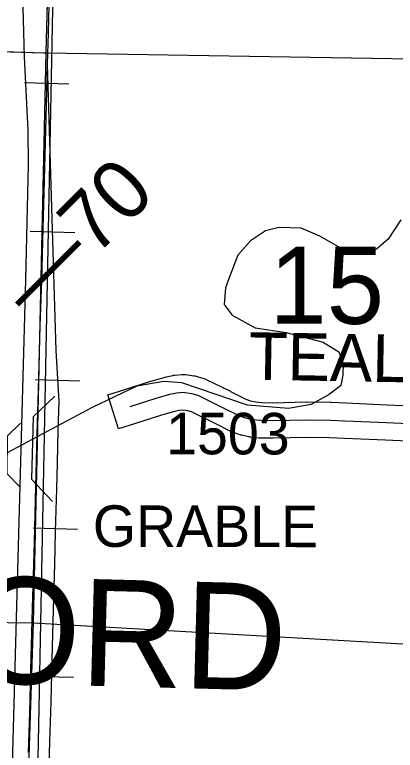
# Model space of a CAD drawing. Extents: x -132.8 to -73.3, y -60 to -26.
# Drawn here: x -124.481 to -123.839, y -35.488 to -34.247 of the extents above; entities that cross this region are included whole.
import ezdxf

# ---------------------------------------------------------------- set-up
doc = ezdxf.new("R2010")
doc.units = 0
for name, color, linetype in [('tdCoHydroRiver', 7, 'Continuous'), ('tdCoInt', 7, 'Continuous'), ('tdCoRRCL', 7, 'Continuous'), ('tdCoSecRdNmbr', 7, 'Continuous'), ('tdCoSecRdTxt', 7, 'Continuous'), ('tdCoSecRteBand', 7, 'Continuous'), ('tdCoSecRteCL', 7, 'Continuous'), ('tdCoSectLine', 7, 'Continuous'), ('tdCoSectLinePart', 7, 'Continuous'), ('tdCoSectNmbr', 7, 'Continuous'), ('tdCoStrucDivPri', 7, 'Continuous'), ('tdCoStrucSec', 7, 'Continuous'), ('tdCoSurfEarth', 7, 'Continuous'), ('tdCoSurfGravel', 7, 'Continuous'), ('tdCoTwpNameTxt', 7, 'Continuous'), ('tdCoUnicrpTwnTxt', 7, 'Continuous'), ('tdStHwyIntRefPost1', 7, 'Continuous'), ('tdStHwyIntRefPost5', 7, 'Continuous')]:
    doc.layers.add(name, color=color, linetype=linetype)

msp = doc.modelspace()

# ---------------------------------------------------------------- linework, layer by layer
at = {"layer": 'tdCoHydroRiver'}
msp.add_lwpolyline([(-123.8302, -34.5932), (-123.8516, -34.6257), (-123.871, -34.6425), (-123.9121, -34.6445), (-123.931, -34.6408), (-123.9667, -34.6208), (-123.9979, -34.6073), (-124.0357, -34.6062), (-124.058, -34.6119), (-124.0837, -34.6285), (-124.1049, -34.6531), (-124.1203, -34.6937), (-124.1254, -34.7078), (-124.1278, -34.7361), (-124.1141, -34.7538), (-124.0753, -34.7755), (-124.0234, -34.7833), (-123.9607, -34.7993), (-123.9344, -34.8158), (-123.927, -34.8349), (-123.9276, -34.8554), (-123.9313, -34.8727), (-123.9506, -34.8879), (-123.9811, -34.9044), (-124.0192, -34.9112), (-124.0884, -34.906), (-124.1994, -34.8681), (-124.2293, -34.8657), (-124.2753, -34.8738), (-124.3505, -34.9096), (-124.5701, -35.0263)], dxfattribs=at)
at = {"layer": 'tdCoInt'}
msp.add_lwpolyline([(-124.5073, -32.8483), (-124.5008, -33.0207), (-124.4981, -33.1598), (-124.4959, -33.1969), (-124.4948, -33.2935), (-124.4945, -33.3179), (-124.4846, -33.5916), (-124.465, -34.3183), (-124.4589, -34.4427), (-124.4583, -34.5003), (-124.4625, -34.6946), (-124.4799, -35.3269), (-124.535, -37.3254), (-124.5454, -37.6946), (-124.5587, -37.803), (-124.601, -38.1058), (-124.6173, -38.2607)], dxfattribs=at)
at = {"layer": 'tdCoRRCL'}
for p, q in [((-124.4644, -34.3618), (-124.3894, -34.364)), ((-124.4546, -34.6125), (-124.3797, -34.6145)), ((-124.4461, -34.8626), (-124.3711, -34.8646)), ((-124.4498, -35.1128), (-124.3749, -35.1147)), ((-124.4567, -35.3627), (-124.3817, -35.3644))]:
    msp.add_line(p, q, dxfattribs=at)
for points in [[(-123.7783, -31.5265), (-123.9215, -31.9899), (-123.9791, -32.1967), (-124.0152, -32.3079), (-124.096, -32.5014), (-124.1445, -32.6012), (-124.2087, -32.7621), (-124.224, -32.8293), (-124.3181, -33.0493), (-124.3526, -33.1604), (-124.3856, -33.3377), (-124.3944, -33.4353), (-124.4088, -33.8056), (-124.4554, -36.1925), (-124.507, -37.5667), (-124.5199, -38.1185), (-124.5295, -38.4858), (-124.5436, -38.9681), (-124.5644, -39.5828), (-124.595, -40.997)], [(-124.4226, -34.2063), (-124.4247, -34.2779), (-124.426, -34.3308), (-124.4286, -34.4205), (-124.4315, -34.5264), (-124.4336, -34.6076), (-124.4359, -34.696), (-124.4383, -34.772), (-124.4412, -34.8797), (-124.4435, -34.955), (-124.4441, -34.9774), (-124.4464, -35.0648), (-124.4483, -35.1369), (-124.4512, -35.248), (-124.4538, -35.3309), (-124.4559, -35.4239), (-124.4582, -35.4913)], [(-124.4226, -34.2063), (-124.4247, -34.2779), (-124.426, -34.3308), (-124.4115, -34.8133), (-124.4066, -34.8995), (-124.408, -34.9483), (-124.4095, -35.0032), (-124.4106, -35.0469), (-124.4125, -35.119), (-124.4139, -35.1746), (-124.4153, -35.2302), (-124.4167, -35.2716), (-124.418, -35.313), (-124.419, -35.3595), (-124.4201, -35.406), (-124.4212, -35.4397), (-124.4224, -35.4734), (-124.4239, -35.5308)]]:
    msp.add_lwpolyline(points, dxfattribs=at)
at = {"layer": 'tdCoSecRteBand'}
msp.add_lwpolyline([(-123.5793, -34.9771), (-123.8558, -34.965), (-123.8558, -34.965), (-123.8558, -34.965), (-123.9251, -34.9619), (-123.9503, -34.9608), (-123.9885, -34.9603), (-124.0457, -34.9616), (-124.0462, -34.9616), (-124.0467, -34.9616), (-124.0664, -34.9613), (-124.0679, -34.9613), (-124.0693, -34.9611), (-124.0829, -34.9597), (-124.0845, -34.9595), (-124.0862, -34.9591), (-124.0983, -34.9564), (-124.0996, -34.9561), (-124.101, -34.9557), (-124.1123, -34.952), (-124.1146, -34.9512), (-124.1166, -34.9502), (-124.1441, -34.9362), (-124.1831, -34.9171), (-124.1891, -34.9154), (-124.1976, -34.9142), (-124.2035, -34.9147), (-124.2118, -34.9165), (-124.2337, -34.9228), (-124.2773, -34.9365), (-124.3059, -34.9455), (-124.3239, -34.8883), (-124.2953, -34.8793), (-124.2514, -34.8655), (-124.251, -34.8654), (-124.2507, -34.8653), (-124.2275, -34.8586), (-124.2266, -34.8583), (-124.2257, -34.8581), (-124.2146, -34.8557), (-124.2127, -34.8552), (-124.2107, -34.8551), (-124.1993, -34.8541), (-124.1959, -34.8538), (-124.1925, -34.8543), (-124.1787, -34.8562), (-124.1768, -34.8565), (-124.1749, -34.8571), (-124.1643, -34.86), (-124.1616, -34.8608), (-124.1591, -34.862), (-124.1174, -34.8824), (-124.1172, -34.8825), (-124.1171, -34.8826), (-124.0915, -34.8956), (-124.0837, -34.8982), (-124.0747, -34.9002), (-124.0642, -34.9013), (-124.0465, -34.9016), (-123.9893, -34.9003), (-123.9887, -34.9003), (-123.9882, -34.9003), (-123.949, -34.9008), (-123.9486, -34.9008), (-123.9481, -34.9009), (-123.9225, -34.902), (-123.8531, -34.9051), (-123.5768, -34.9171)], dxfattribs=at)
at = {"layer": 'tdCoSecRteCL'}
msp.add_lwpolyline([(-124.2863, -34.9079), (-124.2424, -34.8941), (-124.2192, -34.8874), (-124.2081, -34.885), (-124.1967, -34.884), (-124.1829, -34.8859), (-124.1723, -34.8889), (-124.1307, -34.9094), (-124.103, -34.9234), (-124.0917, -34.9271), (-124.0796, -34.9298), (-124.066, -34.9313), (-124.0463, -34.9316), (-123.9886, -34.9303), (-123.9494, -34.9308), (-123.9238, -34.932), (-123.8545, -34.935), (-123.578, -34.9471), (-123.4503, -34.9522)], dxfattribs=at)
at = {"layer": 'tdCoSectLine'}
for points in [[(-124.428, -34.3119), (-124.401, -33.3038)], [(-125.4422, -34.2786), (-124.432, -34.3119), (-124.428, -34.3119)], [(-124.4493, -35.2728), (-124.428, -34.3119)], [(-124.428, -34.3119), (-123.4333, -34.328)], [(-125.476, -35.2595), (-124.4493, -35.2728)], [(-124.4827, -36.3), (-124.4493, -35.2728)], [(-124.4493, -35.2728), (-123.4707, -35.3285)]]:
    msp.add_lwpolyline(points, dxfattribs=at)
at = {"layer": 'tdCoSectLinePart'}
for points in [[(-124.428, -34.3119), (-124.4085, -33.5842)], [(-124.4883, -34.3101), (-124.432, -34.3119), (-124.428, -34.3119)], [(-124.4493, -35.2728), (-124.428, -34.3119)], [(-124.428, -34.3119), (-123.6394, -34.3247)], [(-124.9656, -35.2661), (-124.4493, -35.2728)], [(-124.482, -36.2783), (-124.4493, -35.2728)], [(-124.4493, -35.2728), (-123.4707, -35.3285)]]:
    msp.add_lwpolyline(points, dxfattribs=at)
at = {"layer": 'tdCoStrucDivPri'}
for p, q in [((-124.4498, -34.9254), (-124.4132, -34.8907)), ((-124.4498, -34.9254), (-124.4527, -35.0307)), ((-124.4527, -35.0307), (-124.4173, -35.068))]:
    msp.add_line(p, q, dxfattribs=at)
at = {"layer": 'tdCoStrucSec'}
for points in [[(-124.471, -34.9363), (-124.4935, -34.9581), (-124.4944, -35.0207)], [(-124.4727, -35.0431), (-124.4944, -35.0207), (-124.557, -35.0197)]]:
    msp.add_lwpolyline(points, dxfattribs=at)
at = {"layer": 'tdCoSurfEarth'}
msp.add_lwpolyline([(-124.2863, -34.9079), (-124.2424, -34.8941), (-124.2192, -34.8874), (-124.2081, -34.885), (-124.1967, -34.884), (-124.1829, -34.8859), (-124.1723, -34.8889), (-124.1307, -34.9094), (-124.103, -34.9234), (-124.0917, -34.9271), (-124.0796, -34.9298), (-124.066, -34.9313), (-124.0463, -34.9316), (-123.9886, -34.9303), (-123.9494, -34.9308), (-123.9238, -34.932)], dxfattribs=at)
at = {"layer": 'tdCoSurfGravel'}
msp.add_lwpolyline([(-123.9238, -34.932), (-123.8545, -34.935), (-123.578, -34.9471), (-123.4503, -34.9522)], dxfattribs=at)

# ---------------------------------------------------------------- texts
at = {"layer": 'tdCoSecRdNmbr'}
msp.add_text('1503', height=0.07, rotation=359.9068, dxfattribs=at).set_placement((-124.2257, -34.9885))
at = {"layer": 'tdCoSecRdTxt'}
msp.add_text('TEAL LN W', height=0.08, rotation=358.995, dxfattribs=at).set_placement((-124.0868, -34.8626))
at = {"layer": 'tdCoSectNmbr'}
msp.add_text('15', height=0.13, rotation=359.9069, dxfattribs=at).set_placement((-124.0517, -34.7684))
at = {"layer": 'tdCoTwpNameTxt'}
msp.add_text('ROCKFORD', height=0.18, rotation=358.5013, dxfattribs=at).set_placement((-125.4012, -35.3514))
at = {"layer": 'tdCoUnicrpTwnTxt'}
msp.add_text('GRABLE', height=0.07, rotation=359.9068, dxfattribs=at).set_placement((-124.3493, -35.1446))
at = {"layer": 'tdStHwyIntRefPost1'}
msp.add_text('‒‒70', height=0.1, rotation=45, dxfattribs=at).set_placement((-124.4509, -34.7619))
at = {"layer": 'tdStHwyIntRefPost5'}
msp.add_text('‒‒70', height=0.1, rotation=45, dxfattribs=at).set_placement((-124.4509, -34.7619))

doc.saveas('drawing.dxf')
